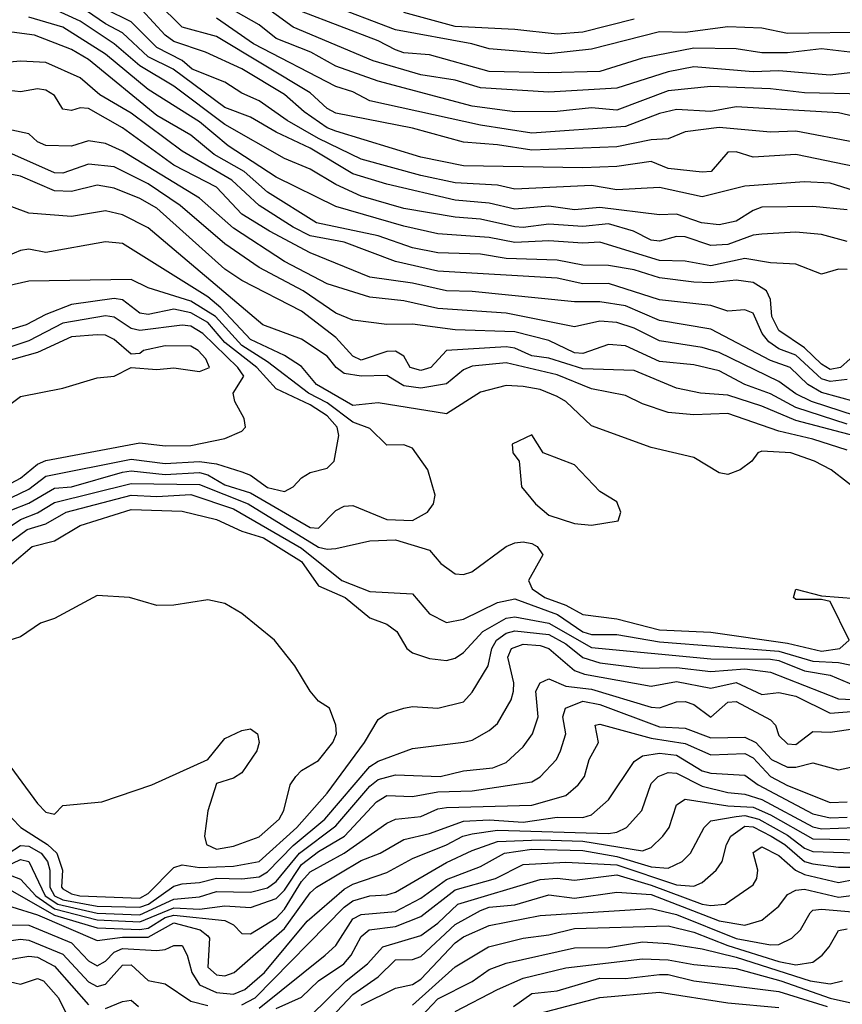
# Model space of a CAD drawing. Header units: metres. Extents: x -51132 to -49532, y -231222 to -229437.
# Tile 457 of 656: x -50052 to -50003, y -230456 to -230398. Entities that reach past the tile are written whole.
import ezdxf

# ---------------------------------------------------------------- set-up
doc = ezdxf.new("R2010")
doc.units = ezdxf.units.M
for name, color, linetype in [('CONTOUR_HALF', 8, 'Continuous'), ('CONTOUR_INDEX', 1, 'Continuous'), ('CONTOUR_INTER', 3, 'Continuous')]:
    doc.layers.add(name, color=color, linetype=linetype)

msp = doc.modelspace()

# ---------------------------------------------------------------- linework, layer by layer
at = {"layer": 'CONTOUR_HALF'}
for points, elevation in [([(-50002.08, -230402.221), (-50005.58, -230402.136), (-50007.58, -230401.906), (-50011.08, -230401.771), (-50013.58, -230402.031), (-50016.58, -230403.152), (-50018.08, -230403.015), (-50020.08, -230403.239), (-50022.58, -230403.245), (-50025.08, -230402.924), (-50030.58, -230401.463), (-50033.08, -230400.573), (-50034.547, -230399.759), (-50036.58, -230398.95), (-50037.58, -230398.144), (-50041.762, -230395.759)], 59.5), ([(-50002.58, -230405.059), (-50006.08, -230404.382), (-50007.58, -230404.446), (-50010.58, -230404.167), (-50012.58, -230404.43), (-50013.58, -230404.838), (-50014.58, -230404.898), (-50016.58, -230405.309), (-50021.58, -230405.504), (-50023.58, -230405.181), (-50025.58, -230405.026), (-50028.58, -230404.22), (-50033.08, -230403.325), (-50033.58, -230403.051), (-50034.58, -230402.148), (-50040.08, -230398.834), (-50042.08, -230398.283), (-50043.58, -230396.811)], 58.5), ([(-50003.08, -230410.868), (-50004.58, -230410.452), (-50006.08, -230410.324), (-50008.08, -230410.439), (-50008.58, -230410.492), (-50010.08, -230411.042), (-50011.08, -230411.107), (-50012.58, -230410.597), (-50013.08, -230410.576), (-50014.08, -230410.84), (-50014.58, -230410.785), (-50015.612, -230410.259), (-50017.08, -230409.834), (-50018.58, -230409.992), (-50020.58, -230409.85), (-50022.08, -230410.05), (-50022.58, -230410.007), (-50024.58, -230409.551), (-50026.08, -230409.427), (-50029.08, -230408.931), (-50031.58, -230408.2), (-50033.08, -230407.512), (-50034.58, -230406.623), (-50036.08, -230406), (-50039.58, -230403.993), (-50042.58, -230401.757), (-50044.58, -230400.549), (-50046.076, -230399.259), (-50048.08, -230397.942), (-50050.08, -230397.011)], 56.5), ([(-50001.58, -230408.22), (-50004.08, -230407.433), (-50005.58, -230407.358), (-50009.08, -230407.619), (-50011.58, -230408.249), (-50014.08, -230407.695), (-50016.58, -230407.831), (-50018.08, -230407.579), (-50022.58, -230407.793), (-50023.58, -230407.559), (-50026.08, -230407.414), (-50028.08, -230406.994), (-50031.58, -230406.027), (-50034.08, -230404.811), (-50035.922, -230403.759), (-50037.58, -230402.617), (-50038.58, -230402.163), (-50039.58, -230401.521), (-50041.509, -230400.759), (-50042.08, -230400.241), (-50043.58, -230399.471), (-50045.08, -230397.977), (-50046.58, -230397.22)], 57.5), ([(-50002.58, -230399.794), (-50004.58, -230399.548), (-50006.58, -230399.795), (-50008.08, -230399.798), (-50009.58, -230399.556), (-50012.08, -230399.523), (-50015.08, -230400.097), (-50017.58, -230400.889), (-50020.58, -230400.971), (-50024.08, -230400.896), (-50027.58, -230399.909), (-50029.08, -230399.782), (-50029.58, -230399.62), (-50030.58, -230399.09), (-50035.08, -230397.363)], 60.5), ([(-50015.58, -230397.806), (-50018.58, -230398.57), (-50020.08, -230398.698), (-50022.58, -230398.413), (-50026.08, -230398.254), (-50029.08, -230397.43)], 61.5), ([(-50002.901, -230417.759), (-50003.462, -230418.259), (-50004.08, -230418.372), (-50004.58, -230418.073), (-50005.58, -230417.104), (-50007.08, -230416.091), (-50007.495, -230415.259), (-50007.573, -230414.259), (-50007.8, -230413.759), (-50008.58, -230413.268), (-50009.58, -230413.126), (-50011.08, -230413.299), (-50012.08, -230413.248), (-50014.08, -230413), (-50015.58, -230412.524), (-50017.08, -230412.271), (-50018.58, -230412.249), (-50020.08, -230411.96), (-50023.08, -230411.861), (-50024.58, -230411.617), (-50027.08, -230411.534), (-50028.58, -230411.245), (-50030.58, -230410.539), (-50034.202, -230409.759), (-50037.08, -230407.976), (-50038.457, -230406.759), (-50040.212, -230405.759), (-50041.58, -230404.625), (-50043.58, -230403.477), (-50047.58, -230400.181), (-50048.58, -230399.588), (-50050.747, -230398.759), (-50052.08, -230398.571)], 55.5), ([(-50002.58, -230420.266), (-50004.58, -230419.727), (-50005.382, -230419.259), (-50006.415, -230418.259), (-50007.58, -230417.84), (-50011.08, -230416.017), (-50014.08, -230415.51), (-50016.08, -230414.646), (-50017.58, -230414.401), (-50019.08, -230414.414), (-50025.08, -230413.79), (-50026.58, -230413.769), (-50028.58, -230413.312), (-50031.08, -230412.95), (-50034.58, -230411.538), (-50036.972, -230410.259), (-50038.58, -230409.258), (-50040.08, -230407.677), (-50042.58, -230406.389), (-50045.58, -230404.188), (-50047.58, -230403.056), (-50048.08, -230403.011), (-50048.58, -230403.183), (-50049.08, -230403.094), (-50049.58, -230402.296), (-50050.08, -230401.99), (-50050.58, -230401.905), (-50051.58, -230402.076), (-50053.58, -230401.845)], 54.5), ([(-50003.08, -230421.579), (-50006.08, -230420.609), (-50007.58, -230419.796), (-50009.08, -230419.263), (-50010.58, -230418.461), (-50012.08, -230418.093), (-50014.08, -230417.912), (-50016.08, -230416.989), (-50017.08, -230416.909), (-50018.58, -230417.432), (-50019.08, -230417.398), (-50020.58, -230416.671), (-50022.58, -230416.166), (-50026.08, -230416.042), (-50028.58, -230415.724), (-50030.08, -230415.739), (-50032.08, -230415.472), (-50033.08, -230415.075), (-50034.995, -230413.759), (-50037.58, -230412.383), (-50039.58, -230411.003), (-50042.197, -230408.759), (-50044.08, -230407.481), (-50046.08, -230406.49), (-50047.58, -230406.326), (-50049.08, -230406.847), (-50049.58, -230406.836), (-50052.08, -230405.726)], 53.5), ([(-50003.08, -230423.116), (-50005.08, -230422.466), (-50007.08, -230421.99), (-50010.08, -230420.96), (-50012.08, -230421.045), (-50013.58, -230420.891), (-50015.08, -230420.39), (-50016.08, -230419.905), (-50018.08, -230419.502), (-50020.08, -230418.697), (-50023.08, -230417.977), (-50025.08, -230418.185), (-50025.58, -230418.387), (-50026.58, -230419.211), (-50028.08, -230419.465), (-50029.08, -230419.327), (-50030.08, -230418.729), (-50031.58, -230418.775), (-50032.58, -230418.61), (-50033.047, -230418.259), (-50033.58, -230417.592), (-50035.08, -230416.59), (-50037.355, -230415.759), (-50044.08, -230410.059), (-50045.58, -230409.307), (-50046.58, -230409.069), (-50048.58, -230409.4), (-50051.08, -230409.205), (-50052.08, -230408.825)], 52.5), ([(-50052.08, -230426.612), (-50051.08, -230426.224), (-50049.58, -230425.335), (-50048.58, -230425.266), (-50045.58, -230424.396), (-50045.08, -230424.322), (-50043.08, -230424.545), (-50041.08, -230424.431), (-50040.58, -230424.556), (-50039.58, -230425.138), (-50038.08, -230425.622), (-50034.58, -230427.658), (-50034.08, -230427.684), (-50033.08, -230426.647), (-50032.58, -230426.406), (-50032.08, -230426.368), (-50030.08, -230427.175), (-50028.58, -230427.244), (-50027.69, -230426.759), (-50027.351, -230426.259), (-50027.244, -230425.759), (-50027.678, -230424.259), (-50028.58, -230422.991), (-50029.08, -230422.794), (-50030.08, -230422.813), (-50031.08, -230421.839), (-50032.08, -230421.465), (-50033.58, -230420.328), (-50034.673, -230419.759), (-50037.08, -230417.917), (-50038.58, -230416.971), (-50040.128, -230415.259), (-50041.58, -230414.357), (-50044.08, -230413.58), (-50045.08, -230413.1), (-50051.08, -230413.201), (-50053.08, -230413.641)], 51.5), ([(-50054.08, -230426.089), (-50051.58, -230424.75), (-50050.58, -230423.933), (-50050.08, -230423.711), (-50044.58, -230422.676), (-50043.08, -230422.861), (-50041.58, -230422.837), (-50039.58, -230422.417), (-50038.58, -230422.005), (-50038.369, -230421.759), (-50038.448, -230421.259), (-50038.999, -230420.259), (-50039.103, -230419.759), (-50038.473, -230418.759), (-50038.826, -230418.259), (-50040.873, -230416.259), (-50041.58, -230415.842), (-50042.08, -230415.779), (-50044.58, -230416.091), (-50045.08, -230415.98), (-50046.08, -230415.303), (-50046.58, -230415.233), (-50049.08, -230415.648), (-50051.08, -230416.687), (-50052.08, -230417.025)], 50.5), ([(-50021.58, -230422.212), (-50022.722, -230422.759), (-50022.681, -230423.259), (-50022.316, -230423.759), (-50022.176, -230425.259), (-50021.364, -230426.259), (-50020.58, -230426.933), (-50019.08, -230427.41), (-50018.08, -230427.51), (-50016.512, -230427.259), (-50016.351, -230426.759), (-50016.58, -230426.142), (-50017.58, -230425.528), (-50019.08, -230423.981), (-50020.9, -230423.259), (-50021.58, -230422.212)], 51.5), ([(-50052.08, -230428.437), (-50051.176, -230427.759), (-50050.08, -230427.435), (-50048.896, -230426.759), (-50045.08, -230425.761), (-50043.58, -230425.839), (-50041.58, -230425.711), (-50039.08, -230426.558), (-50035.08, -230428.858), (-50032.722, -230430.759), (-50031.08, -230431.412), (-50028.58, -230431.546), (-50027.58, -230432.724), (-50026.58, -230433.23), (-50025.58, -230433.038), (-50023.58, -230432.05), (-50022.58, -230431.84), (-50020.065, -230432.759), (-50018.58, -230433.771), (-50018.08, -230433.925), (-50016.58, -230433.937), (-50014.08, -230434.368), (-50007.08, -230434.912), (-50005.08, -230435.5), (-50003.58, -230435.576), (-50001.58, -230435.987)], 52.5), ([(-50052.08, -230444.701), (-50051.556, -230445.259), (-50049.982, -230446.259), (-50049.44, -230446.759), (-50049.103, -230447.759), (-50049.163, -230448.759), (-50049.08, -230448.862), (-50048.58, -230449.154), (-50048.093, -230449.259), (-50044.58, -230449.412), (-50044.08, -230449.125), (-50042.58, -230447.606), (-50042.08, -230447.456), (-50041.08, -230447.597), (-50039.08, -230447.523), (-50037.58, -230447.259), (-50035.354, -230445.259), (-50033.58, -230443.246), (-50031.4, -230440.259), (-50030.58, -230438.922), (-50030.08, -230438.557), (-50029.08, -230438.255), (-50028.58, -230438.156), (-50027.08, -230438.249), (-50025.58, -230437.878), (-50025.08, -230437.321), (-50024.144, -230435.759), (-50023.913, -230434.759), (-50023.655, -230434.259), (-50023.08, -230433.851), (-50022.58, -230433.721), (-50020.58, -230433.923), (-50019.58, -230434.475), (-50018.58, -230435.275), (-50017.58, -230435.591), (-50015.08, -230435.909), (-50013.08, -230435.874), (-50011.08, -230436.092), (-50009.08, -230435.95), (-50007.58, -230436.141), (-50003.58, -230437.707), (-50001.08, -230437.819)], 53.5), ([(-50054.58, -230448.571), (-50051.58, -230447.135), (-50051.079, -230447.259), (-50050.117, -230449.259), (-50049.387, -230449.759), (-50047.08, -230450.287), (-50044.58, -230450.373), (-50042.58, -230449.471), (-50041.08, -230449.331), (-50040.08, -230449.006), (-50038.08, -230449.061), (-50037.08, -230448.803), (-50036.58, -230448.418), (-50035.213, -230446.759), (-50033.08, -230445.155), (-50031.08, -230442.822), (-50030.58, -230442.442), (-50029.58, -230442.162), (-50026.956, -230442.259), (-50025.58, -230441.935), (-50023.867, -230441.759), (-50023.08, -230441.439), (-50022.08, -230440.519), (-50021.538, -230439.759), (-50021.203, -230438.759), (-50021.342, -230437.259), (-50021.08, -230436.767), (-50020.58, -230436.53), (-50019.58, -230436.97), (-50018.08, -230437.135), (-50014.58, -230438.195), (-50014.08, -230438.235), (-50013.08, -230437.874), (-50012.58, -230437.858), (-50012.08, -230438.047), (-50011.08, -230438.776), (-50010.08, -230437.91), (-50009.58, -230437.87), (-50007.58, -230438.944), (-50007.277, -230439.259), (-50007.08, -230439.859), (-50006.58, -230440.353), (-50006.08, -230440.376), (-50005.08, -230439.625), (-50004.08, -230439.658), (-50002.58, -230439.441)], 54.5), ([(-50052.08, -230448.982), (-50049.58, -230450.405), (-50047.08, -230451.137), (-50044.58, -230451.249), (-50044.08, -230451.157), (-50043.08, -230450.539), (-50042.58, -230450.402), (-50039.58, -230450.708), (-50039.08, -230450.971), (-50038.58, -230451.478), (-50038.08, -230451.491), (-50036.58, -230450.578), (-50036.08, -230450.047), (-50035.08, -230448.419), (-50034.58, -230447.852), (-50032.58, -230446.754), (-50030.08, -230445.003), (-50029.58, -230444.774), (-50028.08, -230444.619), (-50027.08, -230444.16), (-50026.58, -230444.075), (-50021.58, -230443.95), (-50019.58, -230443.381), (-50018.856, -230442.759), (-50018.479, -230442.259), (-50018.202, -230441.259), (-50017.666, -230440.259), (-50017.854, -230439.259), (-50017.58, -230439.187), (-50014.58, -230440.014), (-50012.58, -230440.333), (-50011.08, -230440.993), (-50009.08, -230440.911), (-50008.58, -230441.166), (-50007.58, -230442.268), (-50006.58, -230442.792), (-50004.08, -230443.791), (-50003.08, -230443.747)], 55.5), ([(-50052.08, -230450.973), (-50051.08, -230450.985), (-50048.58, -230452.018), (-50047.58, -230453.077), (-50047.08, -230453.367), (-50046.58, -230453.107), (-50046.08, -230452.578), (-50045.58, -230452.361), (-50043.58, -230452.474), (-50043.08, -230452.419), (-50042.58, -230452.177), (-50042.08, -230452.188), (-50041.788, -230452.759), (-50041.514, -230453.759), (-50041.08, -230454.491), (-50040.08, -230454.94), (-50039.08, -230455.04), (-50038.402, -230454.759), (-50037.266, -230453.759), (-50034.76, -230450.759), (-50032.58, -230448.878), (-50032.08, -230448.581), (-50030.08, -230447.903), (-50028.58, -230447.082), (-50026.58, -230446.277), (-50025.622, -230445.759), (-50025.08, -230445.621), (-50023.58, -230445.423), (-50017.08, -230445.607), (-50016.58, -230445.534), (-50016.018, -230445.259), (-50015.116, -230444.259), (-50014.58, -230442.668), (-50014.156, -230442.259), (-50013.58, -230442.031), (-50013.08, -230442.077), (-50011.58, -230442.833), (-50010.08, -230443.2), (-50009.08, -230443.307), (-50008.08, -230443.616), (-50005.08, -230445.214), (-50004.58, -230445.336), (-50002.58, -230445.258)], 56.5), ([(-50037.58, -230455.852), (-50033.708, -230452.759), (-50033.08, -230452.189), (-50032.08, -230450.627), (-50031.58, -230450.359), (-50029.58, -230450.191), (-50028.08, -230449.408), (-50026.58, -230448.31), (-50024.58, -230447.544), (-50023.17, -230446.759), (-50021.58, -230446.533), (-50018.58, -230446.606), (-50016.58, -230446.951), (-50014.58, -230447.572), (-50013.58, -230447.645), (-50012.762, -230447.259), (-50012.269, -230446.759), (-50011.462, -230445.259), (-50011.08, -230444.863), (-50009.58, -230444.617), (-50009.08, -230444.557), (-50008.255, -230444.759), (-50006.58, -230445.71), (-50005.58, -230446.47), (-50005.08, -230446.657), (-50002.08, -230446.757)], 57.5), ([(-50034.58, -230456.331), (-50032.475, -230454.259), (-50031.22, -230453.259), (-50030.31, -230452.259), (-50028.08, -230451.594), (-50027.08, -230450.867), (-50025.924, -230449.759), (-50021.08, -230448.315), (-50020.08, -230448.227), (-50019.08, -230448.344), (-50016.58, -230448.044), (-50014.58, -230448.637), (-50011.58, -230449.766), (-50011.08, -230449.844), (-50010.231, -230449.759), (-50008.58, -230448.62), (-50008.38, -230448.259), (-50008.313, -230447.759), (-50008.58, -230446.718), (-50008.08, -230446.39), (-50007.08, -230446.893), (-50006.113, -230447.759), (-50005.58, -230448.023), (-50003.58, -230448.492), (-50002.58, -230448.282)], 58.5), ([(-50031.58, -230455.691), (-50029.58, -230454.69), (-50028.58, -230454.476), (-50028.08, -230454.155), (-50026.08, -230452.029), (-50025.58, -230451.665), (-50024.08, -230451.017), (-50021.08, -230450.422), (-50014.58, -230450.002), (-50013.08, -230450.359), (-50009.58, -230451.762), (-50007.58, -230452.137), (-50007.08, -230452.121), (-50006.318, -230451.759), (-50005.804, -230451.259), (-50005.244, -230450.259), (-50005.08, -230450.106), (-50004.58, -230450.044), (-50002.08, -230450.256)], 59.5), ([(-50028.08, -230456.377), (-50027.08, -230455.32), (-50025.08, -230454.29), (-50024.08, -230453.594), (-50023.08, -230453.214), (-50019.08, -230452.315), (-50017.08, -230452.305), (-50015.08, -230451.977), (-50013.58, -230452.059), (-50011.58, -230452.375), (-50009.58, -230452.863), (-50005.249, -230454.259), (-50004.08, -230454.436), (-50003.347, -230454.259)], 60.5), ([(-50052.58, -230453.054), (-50051.08, -230452.817), (-50050.58, -230452.864), (-50049.58, -230453.386), (-50047.58, -230455.661)], 57.5), ([(-50022.651, -230455.759), (-50021.58, -230454.99), (-50020.08, -230454.835), (-50017.58, -230454.096), (-50016.08, -230454.114), (-50014.08, -230453.88), (-50013.58, -230453.89), (-50012.08, -230454.254), (-50007.08, -230454.875), (-50004.25, -230455.759)], 61.5), ([(-50046.58, -230455.888), (-50045.58, -230455.467), (-50045.08, -230455.393), (-50044.653, -230455.759)], 57.5)]:
    msp.add_lwpolyline(points, dxfattribs=dict(at, elevation=elevation))
at = {"layer": 'CONTOUR_INDEX'}
for points, elevation in [([(-50002.58, -230400.925), (-50004.08, -230401.095), (-50007.08, -230400.856), (-50008.58, -230400.91), (-50012.08, -230400.603), (-50013.58, -230400.909), (-50016.58, -230401.862), (-50020.58, -230402.103), (-50024.58, -230401.836), (-50026.08, -230401.405), (-50028.08, -230401.086), (-50030.885, -230400.259), (-50035.58, -230398.282), (-50037.58, -230396.839)], 60), ([(-50003.08, -230418.963), (-50004.08, -230419.089), (-50004.58, -230418.916), (-50006.08, -230417.538), (-50007.08, -230417.155), (-50007.67, -230416.759), (-50008.066, -230416.259), (-50008.58, -230415.073), (-50009.08, -230414.865), (-50010.08, -230414.953), (-50011.08, -230414.614), (-50014.08, -230414.282), (-50017.08, -230413.326), (-50018.58, -230413.356), (-50020.08, -230413.016), (-50027.08, -230412.605), (-50029.58, -230412.038), (-50032.58, -230410.911), (-50034.58, -230410.522), (-50035.58, -230410.032), (-50037.58, -230408.761), (-50039.183, -230407.259), (-50042.08, -230405.571), (-50045.08, -230403.335), (-50046.913, -230402.259), (-50048.08, -230401.259), (-50050.08, -230400.352), (-50051.58, -230400.271), (-50053.08, -230400.417)], 55), ([(-50052.58, -230420.728), (-50051.58, -230419.971), (-50049.08, -230419.473), (-50047.08, -230418.858), (-50046.08, -230418.76), (-50045.08, -230418.265), (-50043.58, -230418.38), (-50042.58, -230418.286), (-50041.08, -230418.494), (-50040.48, -230418.259), (-50040.695, -230417.759), (-50041.155, -230417.259), (-50041.58, -230417.013), (-50043.08, -230416.995), (-50044.355, -230417.259), (-50044.58, -230417.444), (-50045.08, -230417.482), (-50046.08, -230416.617), (-50046.58, -230416.366), (-50047.08, -230416.333), (-50048.58, -230416.453), (-50050.58, -230417.378), (-50052.58, -230417.954)], 50), ([(-50052.08, -230448.086), (-50051.58, -230448.294), (-50050.679, -230449.259), (-50049.58, -230450.027), (-50047.08, -230450.679), (-50044.58, -230450.802), (-50042.58, -230449.979), (-50041.08, -230450.043), (-50039.58, -230449.858), (-50038.08, -230449.944), (-50036.58, -230449.433), (-50036.08, -230448.93), (-50035.08, -230447.433), (-50034.08, -230446.66), (-50032.571, -230445.759), (-50030.696, -230443.759), (-50030.08, -230443.385), (-50028.58, -230443.429), (-50027.08, -230443.17), (-50025.08, -230443.114), (-50021.58, -230442.579), (-50021.08, -230442.285), (-50020.13, -230441.259), (-50019.886, -230440.759), (-50019.583, -230439.759), (-50019.748, -230438.759), (-50019.6, -230438.259), (-50018.58, -230437.852), (-50017.58, -230438.038), (-50014.08, -230439.353), (-50012.58, -230439.433), (-50011.08, -230440.003), (-50009.08, -230439.964), (-50008.439, -230440.259), (-50007.508, -230441.259), (-50006.58, -230441.711), (-50006.08, -230441.722), (-50005.08, -230441.455), (-50003.58, -230441.875), (-50002.58, -230441.664)], 55), ([(-50028.58, -230455.677), (-50026.08, -230453.434), (-50024.118, -230452.259), (-50022.08, -230451.744), (-50020.58, -230451.549), (-50019.08, -230451.188), (-50013.58, -230451.028), (-50012.08, -230451.391), (-50010.08, -230452.177), (-50007.08, -230453.12), (-50006.08, -230453.312), (-50005.08, -230453.156), (-50004.538, -230452.759), (-50004.123, -230452.259), (-50003.58, -230451.3), (-50003.08, -230451.195)], 60)]:
    msp.add_lwpolyline(points, dxfattribs=dict(at, elevation=elevation))
at = {"layer": 'CONTOUR_INTER'}
for points, elevation in [([(-50001.58, -230398.57), (-50006.58, -230398.654), (-50008.08, -230398.35), (-50010.08, -230398.27), (-50012.58, -230398.592), (-50014.08, -230398.554), (-50018.08, -230399.578), (-50020.58, -230399.844), (-50024.08, -230399.548), (-50025.096, -230399.259), (-50029.58, -230398.439), (-50033.58, -230396.917)], 61), ([(-50003.08, -230409.002), (-50005.08, -230408.808), (-50008.08, -230408.855), (-50008.58, -230409.035), (-50009.58, -230409.678), (-50010.58, -230409.882), (-50011.624, -230409.759), (-50013.08, -230409.256), (-50014.08, -230409.308), (-50017.58, -230408.865), (-50019.08, -230409.015), (-50020.58, -230408.798), (-50022.58, -230408.967), (-50024.08, -230408.62), (-50026.08, -230408.439), (-50030.08, -230407.493), (-50032.08, -230406.889), (-50034.58, -230405.386), (-50036.58, -230404.439), (-50038.08, -230403.564), (-50039.58, -230402.995), (-50042.616, -230400.759), (-50044.08, -230400.031), (-50045.58, -230398.609), (-50046.58, -230398.092), (-50048.08, -230397.069)], 57), ([(-50002.58, -230406.473), (-50006.08, -230405.759), (-50008.58, -230405.919), (-50009.58, -230405.602), (-50010.08, -230405.63), (-50011.048, -230406.759), (-50011.58, -230406.804), (-50013.58, -230406.572), (-50014.58, -230406.172), (-50016.58, -230406.469), (-50018.58, -230406.55), (-50025.58, -230406.427), (-50028.08, -230405.911), (-50033.08, -230404.393), (-50033.58, -230404.191), (-50034.935, -230403.259), (-50036.08, -230402.24), (-50038.58, -230400.726), (-50040.728, -230399.759), (-50042.58, -230399.122), (-50043.077, -230398.759), (-50044.459, -230397.259)], 58), ([(-50003.08, -230412.512), (-50003.58, -230412.493), (-50004.58, -230412.791), (-50006.08, -230412.203), (-50007.58, -230412.122), (-50009.08, -230411.866), (-50011.08, -230412.286), (-50012.58, -230412.018), (-50014.08, -230411.979), (-50017.58, -230410.909), (-50018.58, -230410.958), (-50020.58, -230410.816), (-50022.58, -230410.921), (-50024.08, -230410.63), (-50027.08, -230410.407), (-50029.08, -230409.967), (-50033.08, -230408.808), (-50036.58, -230407.086), (-50039.395, -230405.259), (-50041.08, -230403.841), (-50044.08, -230401.951), (-50046.58, -230399.874), (-50049.08, -230398.29), (-50051.08, -230397.695)], 56), ([(-50002.08, -230403.655), (-50003.58, -230403.316), (-50009.58, -230402.957), (-50011.08, -230403.23), (-50013.08, -230403.116), (-50014.08, -230403.353), (-50016.08, -230404.117), (-50021.58, -230404.507), (-50024.58, -230404.044), (-50031.08, -230402.617), (-50032.08, -230402.075), (-50033.08, -230401.766), (-50037.912, -230399.259), (-50040.08, -230397.758)], 59), ([(-50002.58, -230421.095), (-50005.177, -230420.259), (-50006.08, -230419.8), (-50007.08, -230419.081), (-50010.58, -230417.388), (-50011.58, -230417.088), (-50014.08, -230416.701), (-50015.58, -230415.946), (-50016.58, -230415.614), (-50017.58, -230415.544), (-50019.08, -230415.87), (-50023.08, -230415.075), (-50027.08, -230414.804), (-50029.08, -230414.343), (-50031.08, -230414.126), (-50033.58, -230413.354), (-50036.08, -230412.047), (-50039.08, -230410.086), (-50041.08, -230408.328), (-50045.58, -230405.553), (-50046.58, -230405.103), (-50047.58, -230404.948), (-50048.58, -230405.26), (-50050.08, -230405.232), (-50050.58, -230405.013), (-50051.08, -230404.554), (-50052.08, -230404.326)], 54), ([(-49999.08, -230423.217), (-50006.08, -230421.376), (-50008.08, -230420.53), (-50010.08, -230419.891), (-50011.672, -230419.759), (-50013.08, -230419.475), (-50015.58, -230418.442), (-50018.58, -230418.334), (-50020.58, -230417.719), (-50021.58, -230417.57), (-50022.58, -230417.123), (-50023.08, -230417.037), (-50026.58, -230417.258), (-50027.498, -230418.259), (-50028.08, -230418.431), (-50028.709, -230418.259), (-50029.08, -230417.603), (-50029.58, -230417.295), (-50030.08, -230417.312), (-50031.58, -230417.82), (-50032.08, -230417.59), (-50033.08, -230416.5), (-50035.08, -230414.95), (-50038.58, -230413.151), (-50039.58, -230412.483), (-50043.58, -230408.902), (-50044.58, -230408.339), (-50046.08, -230407.73), (-50047.08, -230407.553), (-50048.58, -230407.928), (-50049.58, -230407.895), (-50051.58, -230407.031), (-50052.08, -230406.934)], 53), ([(-50002.105, -230425.759), (-50004.021, -230424.259), (-50004.982, -230423.759), (-50006.374, -230423.259), (-50008.08, -230423.164), (-50008.315, -230423.259), (-50008.667, -230423.759), (-50009.353, -230424.259), (-50010.08, -230424.54), (-50010.58, -230424.449), (-50012.08, -230423.54), (-50014.58, -230422.954), (-50018.08, -230421.677), (-50019.58, -230420.262), (-50020.08, -230419.952), (-50021.08, -230419.547), (-50022.08, -230419.377), (-50023.08, -230419.315), (-50024.58, -230419.716), (-50026.58, -230420.974), (-50030.58, -230420.327), (-50032.08, -230420.485), (-50034.205, -230419.259), (-50035.08, -230418.204), (-50036.08, -230417.549), (-50038.08, -230416.616), (-50039.821, -230414.759), (-50040.58, -230414.113), (-50045.58, -230410.978), (-50046.58, -230410.879), (-50050.08, -230411.518), (-50051.08, -230411.319), (-50051.58, -230411.4), (-50053.08, -230412.028)], 52), ([(-50052.58, -230426.122), (-50051.08, -230425.394), (-50050.08, -230424.644), (-50045.08, -230423.644), (-50043.08, -230423.89), (-50041.08, -230423.77), (-50040.08, -230423.921), (-50038.58, -230424.392), (-50038.08, -230424.587), (-50037.08, -230425.299), (-50036.08, -230425.538), (-50035.58, -230425.26), (-50035.08, -230424.732), (-50034.58, -230424.426), (-50033.58, -230424.161), (-50033.177, -230423.759), (-50032.897, -230422.259), (-50032.999, -230421.759), (-50033.58, -230421.097), (-50034.58, -230420.449), (-50036.58, -230419.513), (-50037.713, -230418.259), (-50039.58, -230416.787), (-50040.58, -230415.613), (-50041.58, -230415.045), (-50042.58, -230414.832), (-50044.08, -230415.141), (-50044.58, -230415.062), (-50045.58, -230414.288), (-50046.08, -230414.204), (-50048.58, -230414.556), (-50050.08, -230415.145), (-50051.235, -230415.759), (-50052.08, -230416.005)], 51), ([(-50054.68, -230429.259), (-50051.58, -230427.179), (-50050.58, -230426.78), (-50049.58, -230426.188), (-50045.08, -230425.067), (-50041.08, -230425.123), (-50038.213, -230426.259), (-50034.08, -230428.795), (-50033.58, -230428.923), (-50033.08, -230428.888), (-50031.08, -230428.431), (-50029.58, -230428.375), (-50027.58, -230428.983), (-50026.916, -230429.759), (-50026.08, -230430.378), (-50025.58, -230430.402), (-50025.099, -230430.259), (-50023.08, -230428.761), (-50022.58, -230428.554), (-50022.08, -230428.489), (-50021.58, -230428.594), (-50021.253, -230428.759), (-50020.922, -230429.259), (-50021.774, -230430.759), (-50021.549, -230431.259), (-50020.808, -230431.759), (-50019.58, -230432.216), (-50018.58, -230432.762), (-50016.58, -230433.001), (-50014.08, -230433.648), (-50011.08, -230433.788), (-50006.58, -230434.436), (-50004.58, -230434.915), (-50003.509, -230434.759), (-50002.966, -230434.259), (-50004.08, -230431.995), (-50004.58, -230431.873), (-50006.08, -230431.882), (-50006.228, -230431.759), (-50006.08, -230431.265), (-50004.58, -230431.651), (-50002.58, -230431.821)], 52), ([(-50052.08, -230429.777), (-50050.896, -230428.759), (-50049.58, -230428.424), (-50048.08, -230427.524), (-50045.08, -230426.59), (-50042.08, -230426.688), (-50040.08, -230427.172), (-50038.58, -230427.857), (-50037.318, -230428.259), (-50035.08, -230429.653), (-50034.08, -230431.077), (-50032.526, -230431.759), (-50031.08, -230432.951), (-50030.08, -230433.332), (-50029.489, -230433.759), (-50028.917, -230434.759), (-50028.58, -230434.997), (-50027.58, -230435.346), (-50026.58, -230435.449), (-50026.08, -230435.317), (-50025.58, -230434.982), (-50024.456, -230433.759), (-50023.08, -230432.97), (-50022.58, -230432.884), (-50020.58, -230433.261), (-50018.08, -230434.683), (-50011.08, -230435.362), (-50007.58, -230435.384), (-50007.08, -230435.464), (-50005.58, -230436.07), (-50004.08, -230436.317), (-50002.58, -230436.947)], 53), ([(-50047.08, -230431.644), (-50049.58, -230432.992), (-50050.396, -230433.259), (-50051.58, -230434.071), (-50053.08, -230434.53)], 53), ([(-50053.08, -230440.468), (-50050.58, -230443.85), (-50050.08, -230444.354), (-50049.58, -230444.473), (-50049.08, -230443.973), (-50046.808, -230443.759), (-50043.872, -230442.759), (-50040.58, -230441.265), (-50039.58, -230440.03), (-50038.58, -230439.565), (-50038.08, -230439.472), (-50037.677, -230439.759), (-50037.561, -230440.259), (-50037.715, -230440.759), (-50038.58, -230442.056), (-50039.08, -230442.371), (-50040.08, -230442.684), (-50040.58, -230444.27), (-50040.78, -230445.759), (-50040.665, -230446.259), (-50040.08, -230446.522), (-50039.08, -230446.361), (-50037.58, -230445.812), (-50036.392, -230444.759), (-50036.121, -230444.259), (-50035.746, -230442.759), (-50035.417, -230442.259), (-50035.08, -230441.906), (-50034.08, -230441.322), (-50033.243, -230440.259), (-50033.037, -230439.759), (-50033.074, -230439.259), (-50033.452, -230438.259), (-50034.08, -230437.847), (-50034.58, -230437.262), (-50035.471, -230435.759), (-50036.676, -230434.259), (-50038.58, -230432.692), (-50039.58, -230432.103), (-50040.58, -230431.9), (-50042.58, -230432.201), (-50043.58, -230432.221), (-50045.186, -230431.759), (-50047.08, -230431.644)], 53), ([(-50053.037, -230447.259), (-50051.58, -230446.314), (-50051.08, -230446.361), (-50050.366, -230446.759), (-50049.98, -230447.259), (-50049.849, -230447.759), (-50049.858, -230448.759), (-50049.58, -230449.263), (-50049.08, -230449.5), (-50047.08, -230449.874), (-50044.58, -230449.937), (-50044.072, -230449.759), (-50042.58, -230448.699), (-50042.08, -230448.558), (-50041.08, -230448.484), (-50040.08, -230448.227), (-50038.58, -230448.263), (-50037.58, -230448.15), (-50037.08, -230447.855), (-50035.58, -230446.307), (-50033.715, -230444.759), (-50031.08, -230441.676), (-50030.58, -230441.361), (-50028.58, -230440.616), (-50025.58, -230440.247), (-50025.08, -230440.129), (-50024.08, -230439.559), (-50023.58, -230439.147), (-50022.795, -230437.759), (-50022.651, -230437.259), (-50022.632, -230436.759), (-50022.982, -230435.259), (-50022.759, -230434.759), (-50022.08, -230434.5), (-50021.08, -230434.57), (-50020.58, -230434.756), (-50019.08, -230436.041), (-50018.49, -230436.259), (-50014.58, -230436.97), (-50013.08, -230436.692), (-50011.08, -230437.079), (-50009.58, -230436.75), (-50008.08, -230437.446), (-50007.08, -230437.326), (-50006.08, -230437.555), (-50004.08, -230438.542), (-50002.58, -230438.428)], 54), ([(-50052.08, -230449.922), (-50050.58, -230450.383), (-50047.08, -230451.881), (-50045.58, -230451.687), (-50044.08, -230451.686), (-50042.58, -230450.862), (-50041.027, -230451.259), (-50040.58, -230451.611), (-50040.482, -230451.759), (-50040.58, -230453.447), (-50040.08, -230453.907), (-50039.58, -230453.956), (-50039.028, -230453.759), (-50036.08, -230451.176), (-50034.58, -230449.086), (-50034.214, -230448.759), (-50031.58, -230447.203), (-50030.465, -230446.759), (-50029.08, -230445.952), (-50027.58, -230445.604), (-50025.58, -230444.888), (-50024.08, -230444.802), (-50022.08, -230444.94), (-50020.08, -230444.647), (-50018.58, -230444.668), (-50018.08, -230444.507), (-50017.08, -230443.641), (-50015.58, -230441.377), (-50015.08, -230441.051), (-50014.08, -230440.904), (-50013.08, -230441.012), (-50011.58, -230441.923), (-50011.08, -230442.06), (-50009.08, -230442.191), (-50008.3, -230442.759), (-50005.08, -230444.457), (-50004.08, -230444.683), (-50003.08, -230444.645)], 56), ([(-50038.58, -230455.673), (-50037.805, -230455.259), (-50032.58, -230449.937), (-50032.08, -230449.557), (-50031.08, -230449.267), (-50030.08, -230449.208), (-50029.58, -230449.044), (-50026.58, -230447.318), (-50025.08, -230446.606), (-50023.58, -230446.086), (-50021.08, -230445.972), (-50018.58, -230446.05), (-50015.08, -230446.621), (-50014.58, -230446.422), (-50013.896, -230445.759), (-50013.512, -230445.259), (-50013.08, -230443.932), (-50012.58, -230443.595), (-50010.08, -230443.984), (-50008.58, -230444.07), (-50007.58, -230444.504), (-50005.08, -230445.918), (-50002.08, -230445.98)], 57), ([(-50036.58, -230455.871), (-50035.08, -230455.22), (-50034.08, -230454.257), (-50032.604, -230453.259), (-50032.174, -230452.759), (-50031.58, -230451.649), (-50031.117, -230451.259), (-50029.58, -230451.067), (-50028.08, -230450.488), (-50026.08, -230448.91), (-50023.71, -230448.259), (-50022.08, -230447.438), (-50019.58, -230447.301), (-50016.58, -230447.445), (-50013.08, -230448.626), (-50012.08, -230448.692), (-50011.58, -230448.485), (-50010.756, -230447.759), (-50010.403, -230447.259), (-50010.157, -230446.259), (-50009.905, -230445.759), (-50009.08, -230445.184), (-50008.58, -230445.223), (-50007.526, -230445.759), (-50006.737, -230446.259), (-50005.58, -230447.251), (-50005.08, -230447.384), (-50003.58, -230447.576), (-50001.58, -230447.59)], 58), ([(-50034.58, -230457.722), (-50032.08, -230455.065), (-50030.58, -230454.031), (-50029.58, -230453.03), (-50028.58, -230453.005), (-50028.08, -230452.82), (-50026.08, -230450.945), (-50024.58, -230450.121), (-50024.08, -230449.926), (-50022.58, -230449.804), (-50020.58, -230449.207), (-50019.08, -230449.395), (-50016.58, -230449.061), (-50014.58, -230449.183), (-50010.58, -230450.742), (-50009.08, -230450.997), (-50008.08, -230450.694), (-50007.08, -230449.879), (-50006.58, -230449.184), (-50006.08, -230448.929), (-50005.58, -230448.87), (-50003.58, -230449.351), (-50002.08, -230449.141)], 59), ([(-50053.08, -230452.028), (-50051.58, -230451.815), (-50051.08, -230451.863), (-50049.08, -230452.682), (-50047.58, -230454.313), (-50047.08, -230454.598), (-50046.58, -230454.444), (-50045.58, -230453.328), (-50045.08, -230453.318), (-50044.08, -230454.238), (-50043.08, -230454.435), (-50041.58, -230455.44), (-50040.58, -230455.702)], 57), ([(-50067.08, -230457.653), (-50065.885, -230455.259), (-50063.58, -230454.389), (-50060.08, -230452.52), (-50059.08, -230452.364), (-50056.08, -230453.654), (-50054.58, -230453.757), (-50051.58, -230454.449), (-50050.58, -230454.113), (-50050.215, -230454.259), (-50049.345, -230455.259), (-50048.58, -230456.793)], 58), ([(-50026.08, -230456.055), (-50023.58, -230454.774), (-50022.08, -230454.104), (-50019.58, -230453.499), (-50015.08, -230452.974), (-50013.58, -230453.026), (-50012.08, -230453.306), (-50009.58, -230453.525), (-50006.971, -230454.259), (-50004.08, -230455.265), (-50002.58, -230455.609)], 61), ([(-50021.08, -230456.153), (-50017.58, -230455.231), (-50014.08, -230454.918), (-50010.08, -230455.543), (-50007.08, -230455.818)], 62)]:
    msp.add_lwpolyline(points, dxfattribs=dict(at, elevation=elevation))

doc.saveas('drawing.dxf')
